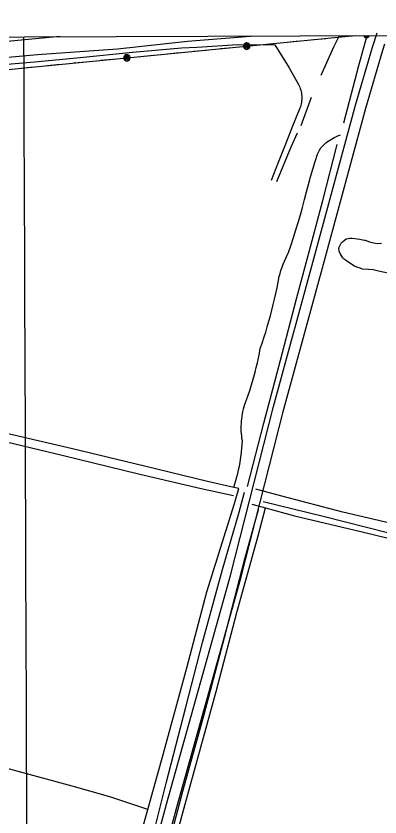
# Model space of a CAD drawing. Extents: x 3392644 to 3430565, y 576657 to 602123.
# Drawn here: x 3412501 to 3413511, y 598121 to 600343 of the extents above; entities that cross this region are included whole.
import ezdxf

# ---------------------------------------------------------------- set-up
doc = ezdxf.new("R2010")
doc.units = 0
for name, color, linetype in [('V-DTCH-CNTR', 7, 'Continuous'), ('V-GRID-FRAM', 7, 'Continuous'), ('V-GRID-MAJR', 7, 'Continuous'), ('V-ROAD-CNTR', 7, 'Continuous'), ('V-SITE-VEGE', 7, 'Continuous'), ('V-TOPO-SHOR', 7, 'Continuous'), ('V-UTIL-LINE', 7, 'Continuous')]:
    doc.layers.add(name, color=color, linetype=linetype)

msp = doc.modelspace()

# ---------------------------------------------------------------- linework, layer by layer
at = {"layer": 'V-DTCH-CNTR'}
msp.add_line((3413395.941, 600010.9130000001), (3413401.114, 600012.75), dxfattribs=at)
for points in [[(3412412.075, 600203.873), (3412551.884, 600215.406), (3412679.216, 600227.126), (3412823.84, 600242.7440000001), (3412960.677, 600254.322), (3413003.484, 600256.044), (3413115.301, 600263.251), (3413219.276, 600262.852), (3413258.71, 600199.265), (3413284.742, 600153.118), (3413286.608, 600149.292), (3413288.273, 600145.376), (3413289.733, 600141.381), (3413290.985, 600137.313), (3413292.025, 600133.187), (3413292.848, 600129.013), (3413293.457, 600124.8), (3413293.846, 600120.563), (3413294.014, 600116.309), (3413293.9620000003, 600112.055), (3413293.6920000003, 600107.81), (3413293.203, 600103.583), (3413292.494, 600099.386), (3413291.568, 600095.231), (3413290.432, 600091.133), (3413289.082, 600087.096), (3413268.752, 600036.998), (3413248.591, 599986.832), (3413228.596, 599936.601), (3413208.774, 599886.302)], [(3412849.0840000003, 598079.1410000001), (3412866.809, 598142.58), (3412909.4220000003, 598295.094), (3412974.884, 598535.333), (3413030.381, 598745.419), (3413107.687, 598990.822), (3413119.608, 599032.233), (3413105.213, 599035.399), (3413032.556, 599051.388), (3412857.329, 599093.8740000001), (3412657.825, 599142.0750000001), (3412438.171, 599193.558), (3412254.627, 599236.171), (3412045.6550000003, 599286.8960000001), (3411908.308, 599319.8910000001), (3411940.6580000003, 599531.757), (3411969.478, 599706.955), (3411985.329, 599834.58), (3412000.665, 599951.638), (3412018.2, 600041.5650000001), (3412038.821, 600157.879), (3412043.798, 600200.414), (3412043.8510000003, 600218.936)], [(3413253.156, 599679.174), (3413257.174, 599687.2710000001), (3413264.225, 599707.876), (3413271.041, 599728.563), (3413277.617, 599749.328), (3413283.958, 599770.164), (3413290.059, 599791.072), (3413295.918, 599812.052), (3413301.2490000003, 599833.368), (3413306.807, 599854.6240000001), (3413312.591, 599875.821), (3413318.6040000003, 599896.956), (3413324.84, 599918.024), (3413331.302, 599939.024), (3413337.986, 599959.954), (3413339.475, 599963.526), (3413341.154, 599967.014), (3413343.018, 599970.405), (3413345.06, 599973.692), (3413347.276, 599976.867), (3413349.6580000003, 599979.914), (3413352.201, 599982.833), (3413354.897, 599985.61), (3413357.737, 599988.2390000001), (3413360.715, 599990.711), (3413363.8200000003, 599993.0210000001), (3413367.043, 599995.162), (3413371.551, 599998.322), (3413376.196, 600001.277), (3413380.968, 600004.019), (3413385.856, 600006.542), (3413390.849, 600008.8420000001), (3413395.941, 600010.9130000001)], [(3413105.213, 599035.399), (3413108.328, 599045.047), (3413111.236, 599054.761), (3413113.933, 599064.532), (3413116.419, 599074.36), (3413118.6950000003, 599084.24), (3413120.759, 599094.167), (3413122.606, 599104.134), (3413124.241, 599114.139), (3413125.66, 599124.178), (3413126.862, 599134.2440000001), (3413127.847, 599144.332), (3413128.617, 599154.441), (3413129.168, 599164.5650000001), (3413128.126, 599171.331), (3413127.296, 599178.126), (3413126.682, 599184.944), (3413126.2800000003, 599191.778), (3413126.098, 599198.621), (3413126.131, 599205.4670000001), (3413126.379, 599212.307), (3413126.842, 599219.138), (3413127.521, 599225.949), (3413128.416, 599232.736), (3413129.522, 599239.493), (3413130.843, 599246.21), (3413132.375, 599252.882), (3413134.116, 599259.504), (3413136.066, 599266.0650000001), (3413140.735, 599278.595), (3413145.208, 599291.199), (3413149.48, 599303.8690000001), (3413153.554, 599316.608), (3413157.426, 599329.408), (3413161.096, 599342.267), (3413164.5640000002, 599355.184), (3413167.826, 599368.152), (3413170.886, 599381.171), (3413173.741, 599394.235), (3413176.387, 599407.345), (3413178.828, 599420.493), (3413184.022, 599435.4990000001), (3413189.023, 599450.5700000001), (3413193.832, 599465.704), (3413198.448, 599480.897), (3413202.869, 599496.148), (3413207.099, 599511.455), (3413211.131, 599526.813), (3413214.967, 599542.2220000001), (3413218.606, 599557.678), (3413222.051, 599573.181), (3413225.295, 599588.726), (3413228.342, 599604.309), (3413231.1890000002, 599619.931), (3413233.653, 599628.627), (3413236.344, 599637.257), (3413239.262, 599645.812), (3413242.404, 599654.286), (3413245.771, 599662.675), (3413249.355, 599670.973), (3413253.156, 599679.174)], [(3413581.883, 598925.987), (3413407.8170000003, 598966.67), (3413238.556, 599010.848), (3413166.372, 599030.963)], [(3413155.165, 598989.067), (3413193.219, 598978.79), (3413274.105, 598956.949), (3413457.63, 598913.148), (3413643.507, 598867.529), (3413825.242, 598823.161), (3414002.132, 598781.126)], [(3412834.043, 597656.948), (3412884.432, 597843.938), (3412922.156, 597980.941), (3412986.345, 598214.34), (3413056.194, 598469.365), (3413113.616, 598688.929), (3413172.8310000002, 598901.454), (3413193.219, 598978.79)], [(3412866.809, 598142.58), (3412761.568, 598176.865), (3412656.858, 598206.985), (3412489.991, 598252.314), (3412339.1010000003, 598293.2390000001), (3412196.4450000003, 598328.692), (3412038.444, 598370.9130000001), (3411892.215, 598405.826), (3411772.86, 598438.0920000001), (3411683.399, 598466.649), (3411547.862, 598501.4), (3411380.364, 598544.36), (3411167.848, 598596.328), (3411025.12, 598627.028), (3410830.909, 598671.584), (3410648.508, 598711.209)]]:
    msp.add_lwpolyline(points, dxfattribs=at)
at = {"layer": 'V-GRID-FRAM'}
msp.add_lwpolyline([(3396720.2800000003, 600227.691), (3428325.6550000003, 600342.6140000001), (3428399.708, 582159.307), (3396778.464, 582044.3250000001), (3396720.2800000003, 600227.691)], dxfattribs=at)
at = {"layer": 'V-GRID-MAJR'}
msp.add_spline([(3412589.085, 582101.816), (3412567.059, 588159.461), (3412545.019, 594220.573), (3412522.98, 600281.705), (3412522.967, 600285.152)], degree=3, dxfattribs=at)
at = {"layer": 'V-ROAD-CNTR'}
for points in [[(3412123.736714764, 600239.7464939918), (3412623.2087158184, 600286.309400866)], [(3412514.041934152, 596641.2926909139), (3412697.096568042, 597334.3203048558), (3412918.489125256, 598156.817659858), (3413096.173769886, 598791.3513907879), (3413215.4815312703, 599260.076453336), (3413330.92630038, 599682.825607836), (3413442.7400767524, 600095.23278302), (3413490.39098145, 600256.5144604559), (3413503.018956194, 600296.400380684)], [(3412574.5818130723, 596753.0164674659), (3412726.084510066, 597326.5903203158), (3412947.4190673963, 598148.873675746), (3413125.157711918, 598783.6054062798), (3413244.4894732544, 599252.4244686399), (3413359.874242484, 599674.9496235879), (3413471.60601902, 600087.056799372), (3413519.0789240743, 600247.7364780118), (3413524.773912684, 600265.72744203)]]:
    msp.add_lwpolyline(points, dxfattribs=at)
at = {"layer": 'V-SITE-VEGE'}
for p, q in [((3413406.967, 599716.2339999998), (3413413.666, 599722.2139999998)), ((3413413.666, 599722.2139999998), (3413418.239, 599724.969)), ((3413418.239, 599724.969), (3413427.295, 599726.794)), ((3413427.295, 599726.794), (3413434.252, 599726.6240000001)), ((3413434.252, 599726.6239999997), (3413455.079, 599724.064)), ((3413455.079, 599724.064), (3413466.887, 599721.3149999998)), ((3413466.887, 599721.3149999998), (3413470.154, 599720.826)), ((3413470.154, 599720.826), (3413482.333, 599716.431)), ((3413397.139, 599699.684), (3413399.316, 599704.956)), ((3413398.144, 599690.649), (3413397.139, 599699.684)), ((3413399.316, 599704.956), (3413403.19, 599712.642)), ((3413403.19, 599712.642), (3413406.967, 599716.2339999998)), ((3413482.333, 599716.431), (3413489.649, 599714.203)), ((3413489.649, 599714.2029999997), (3413499.025, 599712.3329999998)), ((3413499.025, 599712.333), (3413504.345, 599712.202)), ((3413504.345, 599712.202), (3413515.007, 599712.757)), ((3413400.839, 599683.6199999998), (3413398.144, 599690.649)), ((3413408.335, 599671.9689999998), (3413400.839, 599683.6199999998)), ((3413412.718, 599666.9449999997), (3413408.335, 599671.9689999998)), ((3413417.957, 599663.5389999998), (3413412.718, 599666.9449999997)), ((3413421.981, 599660.5739999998), (3413417.957, 599663.5389999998)), ((3413428.838, 599656.3099999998), (3413421.981, 599660.5739999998)), ((3413433.269, 599653.3319999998), (3413428.838, 599656.3099999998)), ((3413440.538, 599649.0599999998), (3413433.269, 599653.3319999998)), ((3413447.0160000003, 599646.0329999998), (3413440.538, 599649.0599999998)), ((3413455.951, 599642.947), (3413447.0160000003, 599646.033)), ((3413462.449, 599640.7389999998), (3413455.951, 599642.9469999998)), ((3413479.622, 599639.4979999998), (3413462.449, 599640.7389999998)), ((3413491.881, 599638.3749999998), (3413479.622, 599639.4979999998)), ((3413499.217, 599636.966), (3413491.881, 599638.3749999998)), ((3413507.3540000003, 599634.72), (3413499.217, 599636.966)), ((3413598.6410000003, 599616.091), (3413507.3540000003, 599634.72))]:
    msp.add_line(p, q, dxfattribs=at)
at = {"layer": 'V-TOPO-SHOR'}
msp.add_line((3413292.807, 600039.4130000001), (3413321.137, 600118.015), dxfattribs=at)
for points in [[(3412067.661, 600187.878), (3412200.58, 600201.774), (3412377.202, 600219.131), (3412560.889, 600235.789), (3412782.909, 600251.8640000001), (3412976.6920000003, 600273.09), (3413151.491, 600286.934), (3413157.6137170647, 600287.4601912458)], [(3413348.011, 600178.355), (3413383.429, 600257.441), (3413398.5989396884, 600288.33645817)], [(3413410.3540000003, 600046.734), (3413452.295, 600205.346), (3413475.487535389, 600288.6160393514)], [(3413224.375, 599884.154), (3413264.1720000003, 599979.687), (3413281.877, 600018.935)], [(3413143.451, 599037.736), (3413189.191, 599213.393), (3413234.91, 599387.87), (3413279.389, 599558.2390000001), (3413319.6380000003, 599706.615), (3413352.799, 599831.15), (3413392.328, 599986.259)], [(3411789.436, 598446.439), (3411818.671, 598622.9400000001), (3411853.71, 598831.791), (3411871.54, 598956.559), (3411902.434, 599164.294), (3411917.254, 599284.981), (3411920.264, 599289.064), (3411924.9990000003, 599290.17), (3411957.941, 599284.36), (3412104.2770000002, 599249.686), (3412261.1720000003, 599211.31), (3412450.42, 599167.135), (3412632.6, 599123.656), (3412840.627, 599073.2930000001), (3413015.178, 599032.29), (3413104.531, 599012.642)], [(3412867.092, 598012.13), (3412917.382, 598215.439), (3412971.916, 598426.353), (3413018.289, 598604.951), (3413074.468, 598807.58), (3413119.954, 598966.726), (3413134.9620000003, 599022.53)], [(3413186.58, 598996.026), (3413353.471, 598955.73), (3413531.498, 598910.545), (3413716.6, 598865.251), (3413902.309, 598821.127), (3414086.848, 598777.613), (3414245.5470000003, 598741.571), (3414319.586, 598723.335)], [(3412913.028, 597999.8690000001), (3412964.345, 598193.137), (3413023.024, 598405.164), (3413079.963, 598618.99), (3413136.375, 598836.9500000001), (3413173.853, 598973.808)]]:
    msp.add_lwpolyline(points, dxfattribs=at)
at = {"layer": 'V-UTIL-LINE'}
for points in [[(3402959.655413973, 600250.3785251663), (3404204.903, 598822.059), (3404726.9420000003, 598250.348), (3405207.472, 598516.071), (3406263.437, 599099.6190000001), (3406784.1550000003, 599391.289), (3407290.066, 599621.044), (3407808.9, 599796.975), (3408347.8740000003, 599908.085), (3408625.737, 599825.535), (3409274.747, 599891.958), (3409932.04, 599953.231), (3410526.523, 600014.451), (3411179.019, 600074.4890000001), (3411843.539, 600129.658), (3412525.7830000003, 600199.316), (3413442.4002009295, 600288.4957276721)], [(3413327.073, 600277.274), (3413360.913, 600280.567)], [(3413400.725, 600284.441), (3413434.565, 600287.733)], [(3413465.0712527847, 600288.5781638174), (3413465.464, 600287.279), (3413467.688, 600284.562), (3413470.7830000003, 600282.903), (3413474.2770000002, 600282.554), (3413477.639, 600283.5700000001), (3413480.356, 600285.794), (3413481.879615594, 600288.6392821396)], [(3413468.4466185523, 600288.5904372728), (3413470.795, 600286.454), (3413475.232, 600285.911), (3413477.933939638, 600288.6249349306)], [(3413068.2970000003, 600252.0970000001), (3413102.137, 600255.389)], [(3413140.977, 600259.169), (3413139.1180000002, 600261.366), (3413138.525, 600259.116), (3413140.3510000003, 600257.0650000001), (3413143.216, 600257.669), (3413143.048, 600261.063), (3413139.501, 600264.129), (3413135.813, 600261.984), (3413134.9790000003, 600257.192), (3413138.365, 600254.111), (3413142.803, 600253.568), (3413146.207, 600256.986), (3413145.9960000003, 600262.487), (3413140.105, 600268.127), (3413136.744, 600267.112), (3413134.026, 600264.887), (3413132.367, 600261.792), (3413132.019, 600258.2980000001), (3413133.034, 600254.936), (3413135.259, 600252.219), (3413138.3540000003, 600250.56), (3413141.848, 600250.212), (3413145.21, 600251.227), (3413147.927, 600253.452), (3413149.586, 600256.547), (3413149.934, 600260.041), (3413148.919, 600263.402), (3413146.694, 600266.12), (3413143.599, 600267.779), (3413140.105, 600268.127)], [(3413179.77, 600262.942), (3413213.61, 600266.235)], [(3413253.4220000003, 600270.109), (3413287.262, 600273.401)], [(3412808.5470000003, 600226.827), (3412806.6890000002, 600229.023), (3412806.096, 600226.773), (3412807.9220000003, 600224.7220000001), (3412810.787, 600225.327), (3412810.619, 600228.72), (3412807.072, 600231.786), (3412803.383, 600229.6410000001), (3412802.549, 600224.85), (3412805.936, 600221.768), (3412810.373, 600221.225), (3412813.7770000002, 600224.643), (3412813.5670000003, 600230.144), (3412807.676, 600235.784), (3412804.3140000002, 600234.769), (3412801.597, 600232.545), (3412799.938, 600229.449), (3412799.59, 600225.955), (3412800.605, 600222.594), (3412802.829, 600219.876), (3412805.9250000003, 600218.2170000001), (3412809.419, 600217.8690000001), (3412812.7800000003, 600218.884), (3412815.498, 600221.109), (3412817.157, 600224.204), (3412817.505, 600227.698), (3412816.49, 600231.06), (3412814.265, 600233.777), (3412811.17, 600235.436), (3412807.676, 600235.784)], [(3412847.342, 600230.599), (3412881.182, 600233.8910000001)], [(3412920.994, 600237.765), (3412954.8340000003, 600241.057)], [(3412994.645, 600244.93), (3413028.485, 600248.223)], [(3412588.566, 600205.424), (3412622.406, 600208.716)], [(3412662.217, 600212.589), (3412696.057, 600215.881)], [(3412735.869, 600219.754), (3412769.7090000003, 600223.046)], [(3412514.919, 600198.207), (3412525.7830000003, 600199.316), (3412548.754, 600201.551)]]:
    msp.add_lwpolyline(points, dxfattribs=at)

doc.saveas('drawing.dxf')
